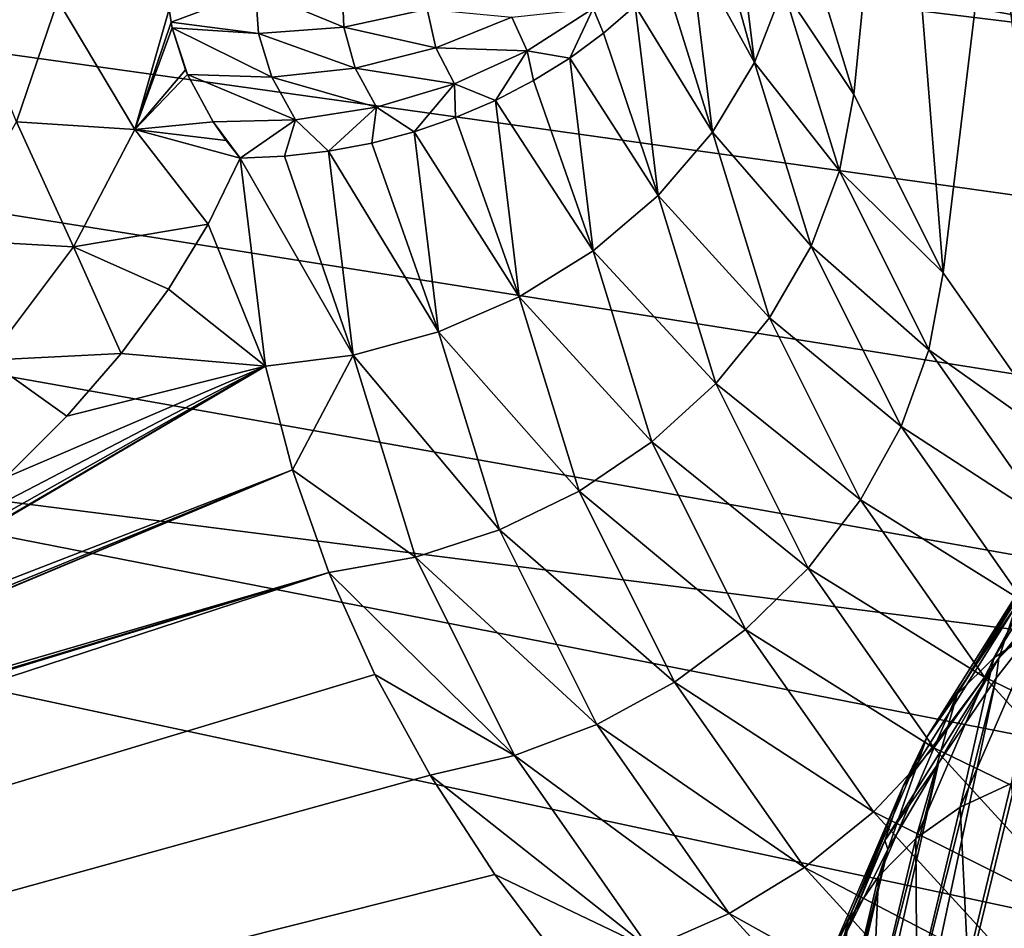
# Model space of a CAD drawing. Header units: metres. Extents: x -109 to 109, y -78 to 121.
# Tile 1007 of 1056: x 58.83 to 62.5, y -11.56 to -8.18. Entities that reach past the tile are written whole.
import ezdxf

# ---------------------------------------------------------------- set-up
doc = ezdxf.new("R2010")
doc.units = ezdxf.units.M
doc.layers.add('solid_508554_SW0001', color=7, linetype='CONTINUOUS')

msp = doc.modelspace()

# ---------------------------------------------------------------- linework, layer by layer
at = {"layer": 'solid_508554_SW0001'}
for points in [[(61.996216, 4.658984, -29.382126), (63.329746, 6.03775, -30.047371), (81.14859, -11.530108, -20.201883)], [(61.628754, 4.306551, -29.213125), (61.996216, 4.658984, -29.382126), (81.14859, -11.530108, -20.201883)], [(60.411095, 3.212779, -28.691673), (61.628754, 4.306551, -29.213125), (81.14859, -11.530108, -20.201883)], [(59.783779, 2.689857, -28.444147), (60.411095, 3.212779, -28.691673), (81.14859, -11.530108, -20.201883)], [(58.722435, 1.861496, -28.054703), (59.783779, 2.689857, -28.444147), (81.14859, -11.530108, -20.201883)], [(57.815121, 1.205033, -27.748676), (58.722435, 1.861496, -28.054703), (81.14859, -11.530108, -20.201883)], [(56.940334, 0.613612, -27.475229), (57.815121, 1.205033, -27.748676), (81.14859, -11.530108, -20.201883)], [(55.729958, -0.142934, -27.129026), (56.940334, 0.613612, -27.475229), (81.14859, -11.530108, -20.201883)], [(55.071178, -0.526591, -26.955231), (55.729958, -0.142934, -27.129026), (81.14859, -11.530108, -20.201883)], [(53.52663, -1.3544, -26.585077), (55.071178, -0.526591, -26.955231), (81.14859, -11.530108, -20.201883)], [(53.110744, -1.560997, -26.493895), (53.52663, -1.3544, -26.585077), (81.14859, -11.530108, -20.201883)], [(51.244095, -2.409353, -26.125713), (53.110744, -1.560997, -26.493895), (81.14859, -11.530108, -20.201883)], [(51.088249, -2.474628, -26.097864), (51.244095, -2.409353, -26.125713), (81.14859, -11.530108, -20.201883)], [(49.041775, -3.246512, -25.776564), (51.088249, -2.474628, -26.097864), (81.14859, -11.530108, -20.201883)], [(47.672459, -3.692732, -25.598148), (49.041775, -3.246512, -25.776564), (81.14859, -11.530108, -20.201883)], [(47.181728, -3.838587, -25.541527), (47.672459, -3.692732, -25.598148), (81.14859, -11.530108, -20.201883)], [(26.709761, -3.814027, 19.593912), (64.738739, -8.46037, 11.54621), (65.382774, -7.880209, 12.551078)], [(26.709761, -3.814027, 19.593912), (64.215424, -9.070119, 10.490092), (64.738739, -8.46037, 11.54621)], [(26.709761, -3.814027, 19.593912), (63.818172, -9.703198, 9.393568), (64.215424, -9.070119, 10.490092)], [(26.709761, -3.814027, 19.593912), (63.55106, -10.35311, 8.267887), (63.818172, -9.703198, 9.393568)], [(26.709761, -3.814027, 19.593912), (63.416817, -11.013191, 7.124592), (63.55106, -10.35311, 8.267887)], [(26.709761, -3.814027, 19.593912), (63.416817, -11.676674, 5.975408), (63.416817, -11.013191, 7.124592)], [(26.709761, -3.814027, 19.593912), (43.110828, -18.533325, -5.900661), (63.416817, -11.676674, 5.975408)], [(46.275829, -4.088829, -25.446898), (47.181728, -3.838587, -25.541527), (81.14859, -11.530108, -20.201883)], [(45.302071, -4.330814, -25.359234), (46.275829, -4.088829, -25.446898), (81.14859, -11.530108, -20.201883)], [(44.865479, -4.430293, -25.324623), (45.302071, -4.330814, -25.359234), (81.14859, -11.530108, -20.201883)], [(44.865479, -4.430293, -25.324623), (81.14859, -11.530108, -20.201883), (43.45417, -4.713041, -25.232952)], [(81.14859, -11.530108, -20.201883), (43.466999, -12.188044, -21.341459), (43.45417, -4.713041, -25.232952)], [(62.09066, -6.893987, 0.623486), (61.935963, -8.459107, 1.497018), (61.727966, -7.78334, 2.667482)], [(62.09066, -6.893987, 0.623486), (62.267342, -9.122451, 0.348075), (61.935963, -8.459107, 1.497018)], [(62.09066, -6.893987, 0.623486), (62.450859, -7.602734, -0.6041), (62.267342, -9.122451, 0.348075)], [(62.516163, -7.294473, -0.795853), (62.950134, -8.290076, -1.794612), (62.450859, -7.602734, -0.6041)], [(81.136711, -7.353207, -19.047707), (43.359283, -8.012815, -20.190182), (80.913338, -12.784966, -15.662599)], [(62.450859, -7.602734, -0.6041), (62.719303, -9.767749, -0.769614), (62.267342, -9.122451, 0.348075)], [(62.450859, -7.602734, -0.6041), (62.950134, -8.290076, -1.794612), (62.719303, -9.767749, -0.769614)], [(61.409409, -7.77967, 4.23748), (61.482216, -7.650957, 4.164393), (61.565968, -8.340908, 2.969362)], [(61.565968, -8.340908, 2.969362), (61.482216, -7.650957, 4.164393), (61.673244, -8.065422, 2.823573)], [(61.32465, -7.902838, 4.307163), (61.409409, -7.77967, 4.23748), (61.565968, -8.340908, 2.969362)], [(61.673244, -8.065422, 2.823573), (61.727966, -7.78334, 2.667482), (61.935963, -8.459107, 1.497018)], [(61.228519, -8.019623, 4.37297), (61.32465, -7.902838, 4.307163), (61.409279, -8.600029, 3.099594)], [(61.409279, -8.600029, 3.099594), (61.32465, -7.902838, 4.307163), (61.565968, -8.340908, 2.969362)], [(58.583229, -7.963181, 5.487995), (58.97443, -8.109355, 5.521553), (58.821167, -8.560807, 4.739615)], [(80.913338, -12.784966, -15.662599), (43.359283, -8.012815, -20.190182), (43.351486, -13.440811, -16.798553)], [(61.12167, -8.12923, 4.434452), (61.228519, -8.019623, 4.37297), (61.409279, -8.600029, 3.099594)], [(59.709667, -8.072348, 5.795975), (60.032238, -8.054975, 5.764072), (60.039112, -8.209121, 5.492848)], [(60.032238, -8.054975, 5.764072), (60.34798, -8.141958, 5.439082), (60.039112, -8.209121, 5.492848)], [(59.709667, -8.072348, 5.795975), (59.396545, -8.190579, 5.558136), (59.389477, -8.142299, 5.637188)], [(59.709667, -8.072348, 5.795975), (59.720608, -8.232614, 5.52127), (59.396545, -8.190579, 5.558136)], [(59.709667, -8.072348, 5.795975), (60.039112, -8.209121, 5.492848), (59.720608, -8.232614, 5.52127)], [(61.565968, -8.340908, 2.969362), (61.673244, -8.065422, 2.823573), (61.882011, -8.743693, 1.648773)], [(61.882011, -8.743693, 1.648773), (61.673244, -8.065422, 2.823573), (61.935963, -8.459107, 1.497018)], [(58.821167, -8.560807, 4.739615), (58.97443, -8.109355, 5.521553), (59.260658, -8.589557, 4.864075)], [(58.97443, -8.109355, 5.521553), (59.389477, -8.142299, 5.637188), (59.260658, -8.589557, 4.864075)], [(60.965836, -8.139467, 4.714003), (61.12167, -8.12923, 4.434452), (61.004833, -8.230912, 4.491191)], [(61.004833, -8.230912, 4.491191), (61.12167, -8.12923, 4.434452), (61.207436, -8.835745, 3.210731)], [(61.207436, -8.835745, 3.210731), (61.12167, -8.12923, 4.434452), (61.409279, -8.600029, 3.099594)], [(59.260658, -8.589557, 4.864075), (59.389477, -8.142299, 5.637188), (59.396545, -8.190579, 5.558136)], [(60.039112, -8.209121, 5.492848), (60.34798, -8.141958, 5.439082), (60.381088, -8.286247, 5.164596)], [(60.34798, -8.141958, 5.439082), (60.663227, -8.171912, 5.089997), (60.381088, -8.286247, 5.164596)], [(60.663227, -8.171912, 5.089997), (60.965836, -8.139467, 4.714003), (60.720314, -8.297026, 4.807126)], [(60.720314, -8.297026, 4.807126), (60.965836, -8.139467, 4.714003), (60.878799, -8.32398, 4.542801)], [(60.965836, -8.139467, 4.714003), (61.004833, -8.230912, 4.491191), (60.878799, -8.32398, 4.542801)], [(59.260658, -8.589557, 4.864075), (59.396545, -8.190579, 5.558136), (59.400551, -8.211381, 5.524347)], [(59.720608, -8.232614, 5.52127), (59.400551, -8.211381, 5.524347), (59.396545, -8.190579, 5.558136)], [(60.381088, -8.286247, 5.164596), (60.663227, -8.171912, 5.089997), (60.720314, -8.297026, 4.807126)], [(59.260658, -8.589557, 4.864075), (59.400551, -8.211381, 5.524347), (59.449478, -8.367368, 5.274754)], [(59.400551, -8.211381, 5.524347), (59.457027, -8.385057, 5.246639), (59.449478, -8.367368, 5.274754)], [(59.770653, -8.394527, 5.243283), (59.457027, -8.385057, 5.246639), (59.400551, -8.211381, 5.524347)], [(59.720608, -8.232614, 5.52127), (59.770653, -8.394527, 5.243283), (59.400551, -8.211381, 5.524347)], [(59.720608, -8.232614, 5.52127), (60.039112, -8.209121, 5.492848), (60.081108, -8.361065, 5.216113)], [(59.720608, -8.232614, 5.52127), (60.081108, -8.361065, 5.216113), (59.770653, -8.394527, 5.243283)], [(60.039112, -8.209121, 5.492848), (60.381088, -8.286247, 5.164596), (60.081108, -8.361065, 5.216113)], [(60.878799, -8.32398, 4.542801), (61.004833, -8.230912, 4.491191), (61.207436, -8.835745, 3.210731)], [(60.081108, -8.361065, 5.216113), (60.381088, -8.286247, 5.164596), (60.44973, -8.420439, 4.88014)], [(60.381088, -8.286247, 5.164596), (60.720314, -8.297026, 4.807126), (60.44973, -8.420439, 4.88014)], [(60.44973, -8.420439, 4.88014), (60.720314, -8.297026, 4.807126), (60.602627, -8.481801, 4.629269)], [(60.720314, -8.297026, 4.807126), (60.744423, -8.4078, 4.588932), (60.602627, -8.481801, 4.629269)], [(60.720314, -8.297026, 4.807126), (60.878799, -8.32398, 4.542801), (60.744423, -8.4078, 4.588932)], [(60.744423, -8.4078, 4.588932), (60.878799, -8.32398, 4.542801), (60.965916, -9.041655, 3.299754)], [(60.965916, -9.041655, 3.299754), (60.878799, -8.32398, 4.542801), (61.207436, -8.835745, 3.210731)], [(61.409279, -8.600029, 3.099594), (61.565968, -8.340908, 2.969362), (61.776245, -9.024087, 1.786062)], [(61.776245, -9.024087, 1.786062), (61.565968, -8.340908, 2.969362), (61.882011, -8.743693, 1.648773)], [(59.260658, -8.589557, 4.864075), (59.449478, -8.367368, 5.274754), (59.457027, -8.385057, 5.246639)], [(59.260658, -8.589557, 4.864075), (59.457027, -8.385057, 5.246639), (59.55307, -8.56125, 4.963993)], [(59.859188, -8.554118, 4.959504), (59.55307, -8.56125, 4.963993), (59.457027, -8.385057, 5.246639)], [(59.770653, -8.394527, 5.243283), (59.859188, -8.554118, 4.959504), (59.457027, -8.385057, 5.246639)], [(59.770653, -8.394527, 5.243283), (60.081108, -8.361065, 5.216113), (60.160427, -8.506811, 4.931333)], [(60.081108, -8.361065, 5.216113), (60.44973, -8.420439, 4.88014), (60.160427, -8.506811, 4.931333)], [(59.770653, -8.394527, 5.243283), (60.160427, -8.506811, 4.931333), (59.859188, -8.554118, 4.959504)], [(60.160427, -8.506811, 4.931333), (60.44973, -8.420439, 4.88014), (60.300655, -8.598404, 4.691506)], [(60.44973, -8.420439, 4.88014), (60.454369, -8.54548, 4.663538), (60.300655, -8.598404, 4.691506)], [(60.44973, -8.420439, 4.88014), (60.602627, -8.481801, 4.629269), (60.454369, -8.54548, 4.663538)], [(60.602627, -8.481801, 4.629269), (60.744423, -8.4078, 4.588932), (60.965916, -9.041655, 3.299754)], [(61.882011, -8.743693, 1.648773), (61.935963, -8.459107, 1.497018), (62.267342, -9.122451, 0.348075)], [(60.454369, -8.54548, 4.663538), (60.602627, -8.481801, 4.629269), (60.691284, -9.212163, 3.364245)], [(60.691284, -9.212163, 3.364245), (60.602627, -8.481801, 4.629269), (60.965916, -9.041655, 3.299754)], [(59.859188, -8.554118, 4.959504), (60.160427, -8.506811, 4.931333), (59.981094, -8.670623, 4.727821)], [(60.160427, -8.506811, 4.931333), (60.14254, -8.640213, 4.712983), (59.981094, -8.670623, 4.727821)], [(60.160427, -8.506811, 4.931333), (60.300655, -8.598404, 4.691506), (60.14254, -8.640213, 4.712983)], [(58.567871, -9.000835, 3.977464), (58.821167, -8.560807, 4.739615), (59.03326, -9.026144, 4.107885)], [(58.821167, -8.560807, 4.739615), (59.260658, -8.589557, 4.864075), (59.03326, -9.026144, 4.107885)], [(59.260658, -8.589557, 4.864075), (59.55307, -8.56125, 4.963993), (59.601017, -8.630281, 4.849921)], [(59.859188, -8.554118, 4.959504), (59.652946, -8.696493, 4.737232), (59.55307, -8.56125, 4.963993)], [(59.55307, -8.56125, 4.963993), (59.652946, -8.696493, 4.737232), (59.601017, -8.630281, 4.849921)], [(59.859188, -8.554118, 4.959504), (59.817577, -8.689413, 4.735917), (59.652946, -8.696493, 4.737232)], [(59.859188, -8.554118, 4.959504), (59.981094, -8.670623, 4.727821), (59.817577, -8.689413, 4.735917)], [(60.300655, -8.598404, 4.691506), (60.454369, -8.54548, 4.663538), (60.691284, -9.212163, 3.364245)], [(59.533398, -8.941564, 4.312758), (59.03326, -9.026144, 4.107885), (59.260658, -8.589557, 4.864075)], [(59.260658, -8.589557, 4.864075), (59.601017, -8.630281, 4.849921), (59.652946, -8.696493, 4.737232)], [(59.533398, -8.941564, 4.312758), (59.260658, -8.589557, 4.864075), (59.652946, -8.696493, 4.737232)], [(60.14254, -8.640213, 4.712983), (60.300655, -8.598404, 4.691506), (60.390999, -9.34264, 3.402453)], [(60.390999, -9.34264, 3.402453), (60.300655, -8.598404, 4.691506), (60.691284, -9.212163, 3.364245)], [(61.207436, -8.835745, 3.210731), (61.409279, -8.600029, 3.099594), (61.621761, -9.290376, 1.903879)], [(61.621761, -9.290376, 1.903879), (61.409279, -8.600029, 3.099594), (61.776245, -9.024087, 1.786062)], [(59.981094, -8.670623, 4.727821), (60.14254, -8.640213, 4.712983), (60.390999, -9.34264, 3.402453)], [(59.817577, -8.689413, 4.735917), (59.981094, -8.670623, 4.727821), (60.073219, -9.42954, 3.413339)], [(60.073219, -9.42954, 3.413339), (59.981094, -8.670623, 4.727821), (60.390999, -9.34264, 3.402453)], [(59.746861, -9.470308, 3.396945), (59.533398, -8.941564, 4.312758), (59.652946, -8.696493, 4.737232)], [(59.817577, -8.689413, 4.735917), (60.073219, -9.42954, 3.413339), (59.652946, -8.696493, 4.737232)], [(59.746861, -9.470308, 3.396945), (59.652946, -8.696493, 4.737232), (60.073219, -9.42954, 3.413339)], [(61.776245, -9.024087, 1.786062), (61.882011, -8.743693, 1.648773), (62.214619, -9.409493, 0.495573)], [(62.214619, -9.409493, 0.495573), (61.882011, -8.743693, 1.648773), (62.267342, -9.122451, 0.348075)], [(60.965916, -9.041655, 3.299754), (61.207436, -8.835745, 3.210731), (61.42276, -9.535325, 1.999022)], [(61.42276, -9.535325, 1.999022), (61.207436, -8.835745, 3.210731), (61.621761, -9.290376, 1.903879)], [(59.533398, -8.941564, 4.312758), (59.385822, -9.184015, 3.892819), (59.03326, -9.026144, 4.107885)], [(59.746861, -9.470308, 3.396945), (59.385822, -9.184015, 3.892819), (59.533398, -8.941564, 4.312758)], [(58.567871, -9.000835, 3.977464), (59.03326, -9.026144, 4.107885), (58.715275, -9.448419, 3.376483)], [(59.210426, -9.422782, 3.479263), (58.715275, -9.448419, 3.376483), (59.03326, -9.026144, 4.107885)], [(59.385822, -9.184015, 3.892819), (59.210426, -9.422782, 3.479263), (59.03326, -9.026144, 4.107885)], [(60.691284, -9.212163, 3.364245), (60.965916, -9.041655, 3.299754), (61.184639, -9.752283, 2.068909)], [(61.184639, -9.752283, 2.068909), (60.965916, -9.041655, 3.299754), (61.42276, -9.535325, 1.999022)], [(61.621761, -9.290376, 1.903879), (61.776245, -9.024087, 1.786062), (62.111259, -9.694704, 0.624519)], [(62.111259, -9.694704, 0.624519), (61.776245, -9.024087, 1.786062), (62.214619, -9.409493, 0.495573)], [(62.214619, -9.409493, 0.495573), (62.267342, -9.122451, 0.348075), (62.719303, -9.767749, -0.769614)], [(59.746861, -9.470308, 3.396945), (59.210426, -9.422782, 3.479263), (59.385822, -9.184015, 3.892819)], [(60.390999, -9.34264, 3.402453), (60.691284, -9.212163, 3.364245), (60.913876, -9.935355, 2.111639)], [(60.913876, -9.935355, 2.111639), (60.691284, -9.212163, 3.364245), (61.184639, -9.752283, 2.068909)], [(61.42276, -9.535325, 1.999022), (61.621761, -9.290376, 1.903879), (61.960293, -9.968029, 0.730148)], [(61.960293, -9.968029, 0.730148), (61.621761, -9.290376, 1.903879), (62.111259, -9.694704, 0.624519)], [(60.073219, -9.42954, 3.413339), (60.390999, -9.34264, 3.402453), (60.617817, -10.079569, 2.126054)], [(60.617817, -10.079569, 2.126054), (60.390999, -9.34264, 3.402453), (60.913876, -9.935355, 2.111639)], [(62.111259, -9.694704, 0.624519), (62.214619, -9.409493, 0.495573), (62.668255, -10.057182, -0.626257)], [(62.668255, -10.057182, -0.626257), (62.214619, -9.409493, 0.495573), (62.719303, -9.767749, -0.769614)], [(59.210426, -9.422782, 3.479263), (59.007755, -9.656816, 3.073904), (58.715275, -9.448419, 3.376483)], [(59.007755, -9.656816, 3.073904), (58.778557, -9.885085, 2.67853), (58.715275, -9.448419, 3.376483)], [(59.746861, -9.470308, 3.396945), (59.007755, -9.656816, 3.073904), (59.210426, -9.422782, 3.479263)], [(59.847347, -9.855518, 2.729742), (59.746861, -9.470308, 3.396945), (60.073219, -9.42954, 3.413339)], [(59.847347, -9.855518, 2.729742), (60.073219, -9.42954, 3.413339), (60.304512, -10.181006, 2.111761)], [(60.304512, -10.181006, 2.111761), (60.073219, -9.42954, 3.413339), (60.617817, -10.079569, 2.126054)], [(59.746861, -9.470308, 3.396945), (57.615932, -10.721638, 1.229579), (57.941296, -10.52551, 1.569283)], [(59.847347, -9.855518, 2.729742), (57.615932, -10.721638, 1.229579), (59.746861, -9.470308, 3.396945)], [(59.746861, -9.470308, 3.396945), (57.941296, -10.52551, 1.569283), (58.244205, -10.320313, 1.924693)], [(59.746861, -9.470308, 3.396945), (58.244205, -10.320313, 1.924693), (58.523701, -10.106575, 2.294898)], [(59.746861, -9.470308, 3.396945), (58.523701, -10.106575, 2.294898), (58.778557, -9.885085, 2.67853)], [(59.746861, -9.470308, 3.396945), (58.778557, -9.885085, 2.67853), (59.007755, -9.656816, 3.073904)], [(62.089165, -15.130909, 17.586803), (63.575523, -9.460791, 14.190232), (63.264305, -9.732922, 13.684412)], [(62.089165, -15.130909, 17.586803), (62.52182, -14.787253, 18.185682), (63.575523, -9.460791, 14.190232)], [(61.184639, -9.752283, 2.068909), (61.42276, -9.535325, 1.999022), (61.76582, -10.222043, 0.809592)], [(61.76582, -10.222043, 0.809592), (61.42276, -9.535325, 1.999022), (61.960293, -9.968029, 0.730148)], [(61.960293, -9.968029, 0.730148), (62.111259, -9.694704, 0.624519), (62.56818, -10.347079, -0.505428)], [(62.56818, -10.347079, -0.505428), (62.111259, -9.694704, 0.624519), (62.668255, -10.057182, -0.626257)], [(61.700115, -15.488347, 16.96492), (63.264305, -9.732922, 13.684412), (62.974289, -10.020513, 13.167725)], [(61.700115, -15.488347, 16.96492), (62.089165, -15.130909, 17.586803), (63.264305, -9.732922, 13.684412)], [(60.913876, -9.935355, 2.111639), (61.184639, -9.752283, 2.068909), (61.533119, -10.449846, 0.860694)], [(61.533119, -10.449846, 0.860694), (61.184639, -9.752283, 2.068909), (61.76582, -10.222043, 0.809592)], [(59.847347, -9.855518, 2.729742), (56.513809, -11.25051, 0.313545), (56.901196, -11.084663, 0.600801)], [(59.983292, -10.238121, 2.067054), (56.513809, -11.25051, 0.313545), (59.847347, -9.855518, 2.729742)], [(59.847347, -9.855518, 2.729742), (56.901196, -11.084663, 0.600801), (57.268951, -10.908194, 0.906454)], [(59.847347, -9.855518, 2.729742), (57.268951, -10.908194, 0.906454), (57.615932, -10.721638, 1.229579)], [(59.983292, -10.238121, 2.067054), (59.847347, -9.855518, 2.729742), (60.304512, -10.181006, 2.111761)], [(62.456688, -10.555186, 10.375643), (62.871014, -9.899613, 11.510939), (62.619995, -10.44771, 10.265101)], [(62.736938, -10.027767, 11.636698), (62.871014, -9.899613, 11.510939), (62.456688, -10.555186, 10.375643)], [(63.021053, -9.901207, 13.150876), (62.474339, -10.556828, 12.015427), (62.974289, -10.020513, 13.167725)], [(62.540703, -10.359409, 11.889132), (62.474339, -10.556828, 12.015427), (63.021053, -9.901207, 13.150876)], [(60.617817, -10.079569, 2.126054), (60.913876, -9.935355, 2.111639), (61.268513, -10.64525, 0.882064)], [(61.268513, -10.64525, 0.882064), (60.913876, -9.935355, 2.111639), (61.533119, -10.449846, 0.860694)], [(61.76582, -10.222043, 0.809592), (61.960293, -9.968029, 0.730148), (62.422005, -10.627249, -0.411654)], [(62.422005, -10.627249, -0.411654), (61.960293, -9.968029, 0.730148), (62.56818, -10.347079, -0.505428)], [(61.355694, -15.857886, 16.322969), (62.974289, -10.020513, 13.167725), (62.707352, -10.321015, 12.641563)], [(61.355694, -15.857886, 16.322969), (61.700115, -15.488347, 16.96492), (62.974289, -10.020513, 13.167725)], [(62.31953, -10.69031, 10.489346), (62.736938, -10.027767, 11.636698), (62.456688, -10.555186, 10.375643)], [(62.627533, -10.182044, 11.762825), (62.736938, -10.027767, 11.636698), (62.31953, -10.69031, 10.489346)], [(62.474339, -10.556828, 12.015427), (62.707352, -10.321015, 12.641563), (62.974289, -10.020513, 13.167725)], [(60.304512, -10.181006, 2.111761), (60.617817, -10.079569, 2.126054), (60.979191, -10.802949, 0.873123)], [(60.979191, -10.802949, 0.873123), (60.617817, -10.079569, 2.126054), (61.268513, -10.64525, 0.882064)], [(59.983292, -10.238121, 2.067054), (60.304512, -10.181006, 2.111761), (60.673016, -10.918656, 0.834113)], [(60.673016, -10.918656, 0.834113), (60.304512, -10.181006, 2.111761), (60.979191, -10.802949, 0.873123)], [(62.207481, -10.850573, 10.605108), (62.627533, -10.182044, 11.762825), (62.31953, -10.69031, 10.489346)], [(62.540703, -10.359409, 11.889132), (62.627533, -10.182044, 11.762825), (62.207481, -10.850573, 10.605108)], [(59.983292, -10.238121, 2.067054), (43.110828, -15.762044, -7.50066), (55.685844, -11.548014, -0.201746)], [(60.154308, -10.61705, 1.41073), (43.110828, -15.762044, -7.50066), (59.983292, -10.238121, 2.067054)], [(59.983292, -10.238121, 2.067054), (55.685844, -11.548014, -0.201746), (56.108212, -11.405151, 0.045699)], [(59.983292, -10.238121, 2.067054), (56.108212, -11.405151, 0.045699), (56.513809, -11.25051, 0.313545)], [(60.154308, -10.61705, 1.41073), (59.983292, -10.238121, 2.067054), (60.673016, -10.918656, 0.834113)], [(61.533119, -10.449846, 0.860694), (61.76582, -10.222043, 0.809592), (62.233707, -10.89008, -0.347482)], [(62.233707, -10.89008, -0.347482), (61.76582, -10.222043, 0.809592), (62.422005, -10.627249, -0.411654)], [(61.355694, -15.857886, 16.322969), (62.707352, -10.321015, 12.641563), (62.465469, -10.630984, 12.107399)], [(62.474339, -10.556828, 12.015427), (62.465469, -10.630984, 12.107399), (62.707352, -10.321015, 12.641563)], [(62.118462, -11.033051, 10.722545), (62.474339, -10.556828, 12.015427), (62.540703, -10.359409, 11.889132)], [(62.118462, -11.033051, 10.722545), (62.540703, -10.359409, 11.889132), (62.207481, -10.850573, 10.605108)], [(62.422005, -10.627249, -0.411654), (62.56818, -10.347079, -0.505428), (63.143131, -10.975685, -1.594205)], [(61.268513, -10.64525, 0.882064), (61.533119, -10.449846, 0.860694), (62.008396, -11.128434, -0.314654)], [(62.008396, -11.128434, -0.314654), (61.533119, -10.449846, 0.860694), (62.233707, -10.89008, -0.347482)], [(62.331451, -11.11137, 9.115791), (62.619995, -10.44771, 10.265101), (62.520309, -11.023199, 9.028266)], [(62.456688, -10.555186, 10.375643), (62.619995, -10.44771, 10.265101), (62.331451, -11.11137, 9.115791)], [(62.474339, -10.556828, 12.015427), (62.050392, -11.234823, 10.841271), (62.250271, -10.947152, 11.567369)], [(62.118462, -11.033051, 10.722545), (62.050392, -11.234823, 10.841271), (62.474339, -10.556828, 12.015427)], [(62.165951, -11.226999, 9.212244), (62.456688, -10.555186, 10.375643), (62.331451, -11.11137, 9.115791)], [(62.31953, -10.69031, 10.489346), (62.456688, -10.555186, 10.375643), (62.165951, -11.226999, 9.212244)], [(62.474339, -10.556828, 12.015427), (62.250271, -10.947152, 11.567369), (62.465469, -10.630984, 12.107399)], [(60.360004, -10.991508, 0.762151), (43.110828, -15.762044, -7.50066), (60.154308, -10.61705, 1.41073)], [(60.360004, -10.991508, 0.762151), (60.154308, -10.61705, 1.41073), (60.673016, -10.918656, 0.834113)], [(60.979191, -10.802949, 0.873123), (61.268513, -10.64525, 0.882064), (61.752193, -11.335835, -0.314063)], [(61.056847, -16.237885, 15.663817), (62.465469, -10.630984, 12.107399), (62.250271, -10.947152, 11.567369)], [(61.056847, -16.237885, 15.663817), (61.355694, -15.857886, 16.322969), (62.465469, -10.630984, 12.107399)], [(61.752193, -11.335835, -0.314063), (61.268513, -10.64525, 0.882064), (62.008396, -11.128434, -0.314654)], [(62.233707, -10.89008, -0.347482), (62.422005, -10.627249, -0.411654), (63.002991, -11.262449, -1.511854)], [(63.002991, -11.262449, -1.511854), (62.422005, -10.627249, -0.411654), (63.143131, -10.975685, -1.594205)], [(62.026829, -11.369178, 9.313747), (62.31953, -10.69031, 10.489346), (62.165951, -11.226999, 9.212244)], [(62.207481, -10.850573, 10.605108), (62.31953, -10.69031, 10.489346), (62.026829, -11.369178, 9.313747)], [(60.673016, -10.918656, 0.834113), (60.979191, -10.802949, 0.873123), (61.472061, -11.506651, -0.345725)], [(61.472061, -11.506651, -0.345725), (60.979191, -10.802949, 0.873123), (61.752193, -11.335835, -0.314063)], [(61.913067, -11.535475, 9.419065), (62.207481, -10.850573, 10.605108), (62.026829, -11.369178, 9.313747)], [(62.118462, -11.033051, 10.722545), (62.207481, -10.850573, 10.605108), (61.913067, -11.535475, 9.419065)], [(62.008396, -11.128434, -0.314654), (62.233707, -10.89008, -0.347482), (62.82246, -11.533777, -1.462398)], [(62.82246, -11.533777, -1.462398), (62.233707, -10.89008, -0.347482), (63.002991, -11.262449, -1.511854)], [(60.360004, -10.991508, 0.762151), (60.673016, -10.918656, 0.834113), (61.175606, -11.636241, -0.408779)], [(61.175606, -11.636241, -0.408779), (60.673016, -10.918656, 0.834113), (61.472061, -11.506651, -0.345725)], [(60.804516, -16.626699, 14.990328), (62.250271, -10.947152, 11.567369), (62.062599, -11.267205, 11.023189)], [(60.804516, -16.626699, 14.990328), (61.056847, -16.237885, 15.663817), (62.250271, -10.947152, 11.567369)], [(62.050392, -11.234823, 10.841271), (62.062599, -11.267205, 11.023189), (62.250271, -10.947152, 11.567369)], [(60.600002, -11.360839, 0.122449), (43.110828, -15.762044, -7.50066), (60.360004, -10.991508, 0.762151)], [(60.600002, -11.360839, 0.122449), (60.360004, -10.991508, 0.762151), (61.175606, -11.636241, -0.408779)], [(62.331451, -11.11137, 9.115791), (62.520309, -11.023199, 9.028266), (62.360142, -11.688249, 7.876519)], [(62.360142, -11.688249, 7.876519), (62.520309, -11.023199, 9.028266), (62.569897, -11.617939, 7.819938)], [(61.822643, -11.723083, 9.527607), (62.050392, -11.234823, 10.841271), (62.118462, -11.033051, 10.722545)], [(61.822643, -11.723083, 9.527607), (62.118462, -11.033051, 10.722545), (61.913067, -11.535475, 9.419065)], [(61.752193, -11.335835, -0.314063), (62.008396, -11.128434, -0.314654), (62.606449, -11.782297, -1.447178)], [(62.606449, -11.782297, -1.447178), (62.008396, -11.128434, -0.314654), (62.82246, -11.533777, -1.462398)], [(62.165951, -11.226999, 9.212244), (62.331451, -11.11137, 9.115791), (62.17012, -11.78563, 7.948137)], [(62.17012, -11.78563, 7.948137), (62.331451, -11.11137, 9.115791), (62.360142, -11.688249, 7.876519)], [(62.050392, -11.234823, 10.841271), (61.753544, -11.929197, 9.638786), (61.902523, -11.590118, 10.475227)], [(61.822643, -11.723083, 9.527607), (61.753544, -11.929197, 9.638786), (62.050392, -11.234823, 10.841271)], [(62.050392, -11.234823, 10.841271), (61.902523, -11.590118, 10.475227), (62.062599, -11.267205, 11.023189)], [(62.003643, -11.90943, 8.030475), (62.165951, -11.226999, 9.212244), (62.17012, -11.78563, 7.948137)], [(62.026829, -11.369178, 9.313747), (62.165951, -11.226999, 9.212244), (62.003643, -11.90943, 8.030475)], [(60.599739, -17.022709, 14.305327), (62.062599, -11.267205, 11.023189), (61.902523, -11.590118, 10.475227)], [(60.599739, -17.022709, 14.305327), (60.804516, -16.626699, 14.990328), (62.062599, -11.267205, 11.023189)], [(61.472061, -11.506651, -0.345725), (61.752193, -11.335835, -0.314063), (62.360821, -12.001258, -1.466609)], [(62.360821, -12.001258, -1.466609), (61.752193, -11.335835, -0.314063), (62.606449, -11.782297, -1.447178)], [(60.873844, -11.724318, -0.507114), (43.110828, -15.762044, -7.50066), (60.600002, -11.360839, 0.122449)], [(60.873844, -11.724318, -0.507114), (60.600002, -11.360839, 0.122449), (61.175606, -11.636241, -0.408779)], [(61.86356, -12.058649, 8.119809), (62.026829, -11.369178, 9.313747), (62.003643, -11.90943, 8.030475)], [(61.913067, -11.535475, 9.419065), (62.026829, -11.369178, 9.313747), (61.86356, -12.058649, 8.119809)], [(81.143288, -11.633605, -20.145609), (43.466999, -12.188044, -21.341459), (81.14859, -11.530108, -20.201883)], [(61.175606, -11.636241, -0.408779), (61.472061, -11.506651, -0.345725), (62.092247, -12.184713, -1.520164)], [(62.092247, -12.184713, -1.520164), (61.472061, -11.506651, -0.345725), (62.360821, -12.001258, -1.466609)], [(61.74889, -12.230934, 8.214765), (61.913067, -11.535475, 9.419065), (61.86356, -12.058649, 8.119809)], [(61.822643, -11.723083, 9.527607), (61.913067, -11.535475, 9.419065), (61.74889, -12.230934, 8.214765)]]:
    msp.add_3dface(points, dxfattribs=at)

doc.saveas('drawing.dxf')
